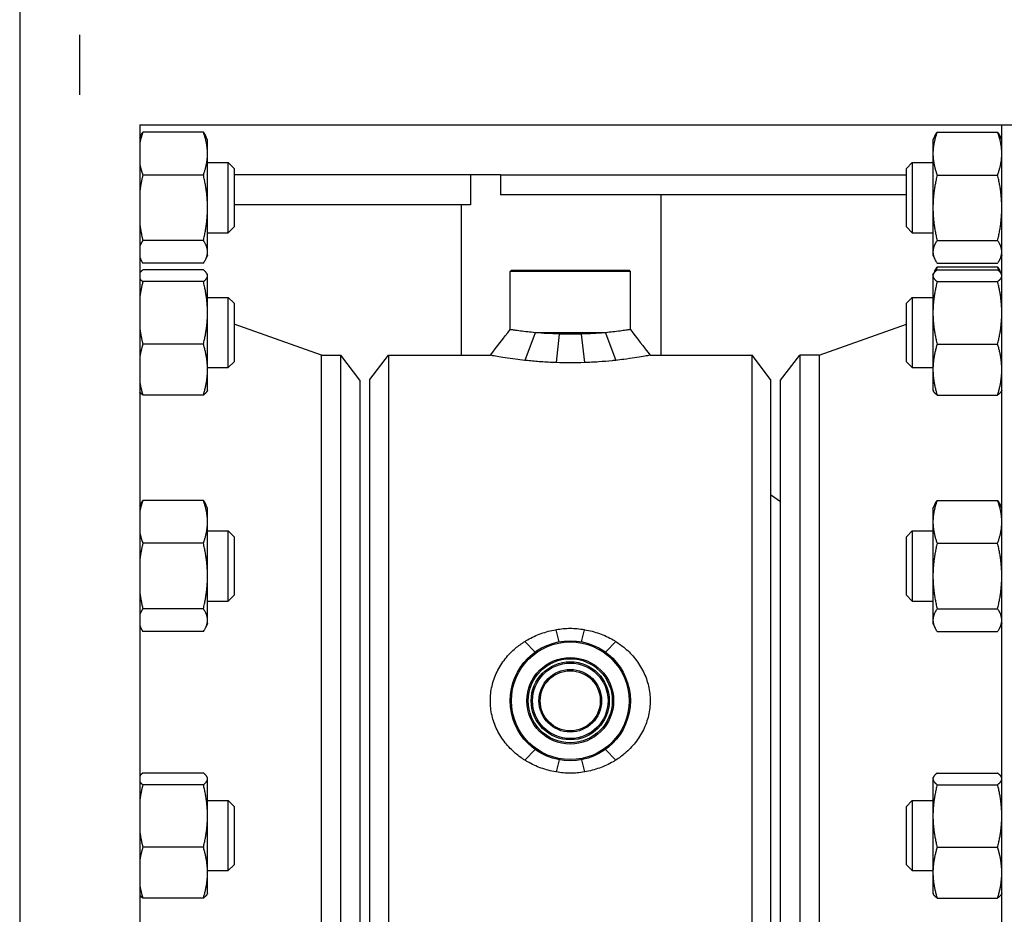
# Model space of a CAD drawing. Header units: inches. Extents: x 5 to 1128, y -85 to 748.
# Tile 591 of 656: x 913 to 925, y 342 to 353. Entities that reach past the tile are written whole.
import ezdxf

# ---------------------------------------------------------------- set-up
doc = ezdxf.new("R2010")
doc.units = ezdxf.units.IN
doc.header["$LTSCALE"] = 32
doc.header["$MEASUREMENT"] = 0
doc.layers.add('Visible (ANSI)', color=7, linetype='Continuous', lineweight=30)

msp = doc.modelspace()

# ---------------------------------------------------------------- linework, layer by layer
at = {"layer": 'Visible (ANSI)'}
for p, q in [((912.55578, 369.35867), (912.55578, 333.60867)), ((913.30578, 352.48367), (913.30578, 353.23367)), ((914.05578, 352.10867), (914.05578, 333.60867)), ((914.05578, 352.10867), (948.55578, 352.10867)), ((914.84792, 352.01712), (914.09265, 352.01712)), ((924.00365, 352.01712), (924.75892, 352.01712)), ((924.81078, 337.60867), (924.81078, 352.10867)), ((914.05578, 351.95085), (914.06213, 351.96447)), ((914.89978, 351.91869), (914.87843, 351.96447)), ((914.89978, 351.74988), (914.89978, 351.91869)), ((923.95178, 351.91869), (923.97313, 351.96447)), ((923.95178, 351.91869), (923.95178, 351.74988)), ((924.81078, 351.91869), (924.78943, 351.96447)), ((914.89978, 351.07392), (914.89978, 351.74988)), ((914.89978, 351.63719), (915.15787, 351.63719)), ((915.15787, 350.76219), (915.15787, 351.63719)), ((915.23078, 351.56427), (915.15787, 351.63719)), ((923.62078, 351.56427), (923.6937, 351.63719)), ((923.6937, 351.63719), (923.6937, 350.76219)), ((923.6937, 351.63719), (923.95178, 351.63719)), ((923.95178, 351.74988), (923.95178, 351.07392)), ((915.23078, 351.56427), (915.23078, 350.8351)), ((923.62078, 350.8351), (923.62078, 351.56427)), ((914.84792, 351.48264), (914.09265, 351.48264)), ((918.18078, 351.48367), (915.23078, 351.48367)), ((918.55578, 351.48367), (918.18078, 351.48367)), ((918.18078, 351.48367), (918.18078, 351.10867)), ((918.55578, 351.48367), (918.55578, 351.23367)), ((918.55578, 351.48367), (923.62078, 351.48367)), ((924.00365, 351.48264), (924.75892, 351.48264)), ((923.62078, 351.23367), (918.55578, 351.23367)), ((920.55578, 351.23367), (920.55578, 349.23367)), ((914.89978, 350.52373), (914.89978, 351.07392)), ((918.18078, 351.10867), (915.23078, 351.10867)), ((918.06578, 351.10867), (918.06578, 349.23367)), ((923.95178, 351.07392), (923.95178, 350.52373)), ((915.23078, 350.8351), (915.15787, 350.76219)), ((923.62078, 350.8351), (923.6937, 350.76219)), ((914.84792, 350.66521), (914.09265, 350.66521)), ((914.89978, 350.76219), (915.15787, 350.76219)), ((923.6937, 350.76219), (923.95178, 350.76219)), ((924.00365, 350.66521), (924.75892, 350.66521)), ((914.05578, 350.44852), (914.06213, 350.4349)), ((914.89978, 350.48069), (914.87843, 350.4349)), ((914.89978, 350.48069), (914.89978, 350.52373)), ((923.95178, 350.52373), (923.95178, 350.48069)), ((923.95178, 350.48069), (923.97313, 350.4349)), ((924.81078, 350.48069), (924.78943, 350.4349)), ((914.84792, 350.38226), (914.09265, 350.38226)), ((914.84792, 350.29789), (914.09265, 350.29789)), ((918.69141, 350.29617), (918.67578, 350.28054)), ((918.69141, 350.29617), (920.16016, 350.29617)), ((920.16016, 350.29617), (920.17578, 350.28054)), ((923.95703, 350.24762), (923.97313, 350.28215)), ((924.00365, 350.38226), (924.75892, 350.38226)), ((924.00365, 350.33479), (924.75892, 350.33479)), ((924.00365, 350.29789), (924.75892, 350.29789)), ((924.80544, 350.24782), (924.78943, 350.28215)), ((914.89978, 350.23636), (914.89453, 350.24762)), ((914.89978, 350.22528), (914.89978, 350.23636)), ((914.89978, 349.76241), (914.89978, 350.22528)), ((920.17578, 350.28054), (918.67578, 350.28054)), ((918.67578, 349.55491), (918.67578, 350.28054)), ((920.17578, 349.55491), (920.17578, 350.28054)), ((923.95178, 350.23636), (923.95703, 350.24762)), ((923.95178, 350.23636), (923.95178, 350.22528)), ((923.95178, 350.22528), (923.95178, 349.76241)), ((924.81078, 350.23636), (924.80553, 350.24762)), ((914.84792, 350.15267), (914.09265, 350.15267)), ((924.00365, 350.15267), (924.75892, 350.15267)), ((914.89978, 349.95486), (915.15787, 349.95486)), ((915.15787, 349.07986), (915.15787, 349.95486)), ((915.23078, 349.88195), (915.15787, 349.95486)), ((923.62078, 349.88195), (923.6937, 349.95486)), ((923.6937, 349.95486), (923.6937, 349.07986)), ((923.6937, 349.95486), (923.95178, 349.95486)), ((915.23078, 349.88195), (915.23078, 349.15278)), ((923.62078, 349.15278), (923.62078, 349.88195)), ((914.89978, 349.05449), (914.89978, 349.76241)), ((923.95178, 349.76241), (923.95178, 349.05449)), ((916.32078, 349.23617), (915.23078, 349.62341)), ((922.53078, 349.23617), (923.62078, 349.62341)), ((918.98595, 349.51492), (918.85854, 349.16957)), ((919.86561, 349.51492), (918.98595, 349.51492)), ((919.28945, 349.49851), (919.2481, 349.14141)), ((919.56212, 349.49851), (919.60347, 349.14141)), ((919.86561, 349.51492), (919.99303, 349.16957)), ((914.84792, 349.37214), (914.09265, 349.37214)), ((924.00365, 349.37214), (924.75892, 349.37214)), ((916.32078, 340.60617), (916.32078, 349.23617)), ((916.32078, 349.23617), (916.56099, 349.23617)), ((916.56099, 340.60617), (916.56099, 349.23617)), ((916.80078, 348.92367), (916.56099, 349.23617)), ((916.92578, 348.93167), (917.15752, 349.23367)), ((917.15752, 349.23367), (917.15752, 340.60867)), ((917.15752, 349.23367), (918.42865, 349.23367)), ((920.42291, 349.23367), (921.69405, 349.23367)), ((921.69405, 340.60867), (921.69405, 349.23367)), ((921.92578, 348.93167), (921.69405, 349.23367)), ((922.05078, 348.92367), (922.29057, 349.23617)), ((922.29057, 349.23617), (922.29057, 340.60617)), ((922.53078, 349.23617), (922.29057, 349.23617)), ((922.53078, 349.23617), (922.53078, 340.60617)), ((914.89978, 349.07986), (915.15787, 349.07986)), ((914.89978, 348.79836), (914.89978, 349.05449)), ((915.23078, 349.15278), (915.15787, 349.07986)), ((923.62078, 349.15278), (923.6937, 349.07986)), ((923.6937, 349.07986), (923.95178, 349.07986)), ((923.95178, 349.05449), (923.95178, 348.79836)), ((916.92578, 340.91067), (916.92578, 348.93167)), ((921.92578, 348.93167), (921.92578, 340.91067)), ((916.80078, 348.92367), (916.80078, 340.91867)), ((922.05078, 340.91867), (922.05078, 348.92367)), ((914.84792, 348.73684), (914.09265, 348.73684)), ((914.89978, 348.79836), (914.89453, 348.78711)), ((923.95178, 348.79836), (923.95703, 348.78711)), ((924.00365, 348.73684), (924.75892, 348.73684)), ((924.81078, 348.79836), (924.80553, 348.78711)), ((921.92578, 347.49704), (922.05078, 347.40702)), ((914.05578, 347.35466), (914.06213, 347.36828)), ((914.84792, 347.42092), (914.09265, 347.42092)), ((914.89978, 347.32249), (914.87843, 347.36828)), ((923.95178, 347.32249), (923.97313, 347.36828)), ((924.00365, 347.42092), (924.75892, 347.42092)), ((924.81078, 347.32249), (924.78943, 347.36828)), ((914.89978, 347.15368), (914.89978, 347.32249)), ((923.95178, 347.32249), (923.95178, 347.15368)), ((914.89978, 346.47773), (914.89978, 347.15368)), ((923.95178, 347.15368), (923.95178, 346.47773)), ((914.89978, 347.04099), (915.15787, 347.04099)), ((915.15787, 346.16599), (915.15787, 347.04099)), ((915.23078, 346.96808), (915.15787, 347.04099)), ((915.23078, 346.96808), (915.23078, 346.23891)), ((923.62078, 346.96808), (923.6937, 347.04099)), ((923.62078, 346.23891), (923.62078, 346.96808)), ((923.6937, 347.04099), (923.6937, 346.16599)), ((923.6937, 347.04099), (923.95178, 347.04099)), ((914.84792, 346.88644), (914.09265, 346.88644)), ((924.00365, 346.88644), (924.75892, 346.88644)), ((914.89978, 345.92754), (914.89978, 346.47773)), ((923.95178, 346.47773), (923.95178, 345.92754)), ((915.23078, 346.23891), (915.15787, 346.16599)), ((923.62078, 346.23891), (923.6937, 346.16599)), ((914.89978, 346.16599), (915.15787, 346.16599)), ((923.6937, 346.16599), (923.95178, 346.16599)), ((914.84792, 346.06901), (914.09265, 346.06901)), ((924.00365, 346.06901), (924.75892, 346.06901)), ((914.89978, 345.88449), (914.87843, 345.83871)), ((914.89978, 345.88449), (914.89978, 345.92754)), ((923.95178, 345.92754), (923.95178, 345.88449)), ((923.95178, 345.88449), (923.97313, 345.83871)), ((924.81078, 345.88449), (924.78943, 345.83871)), ((914.05578, 345.85233), (914.06213, 345.83871)), ((914.84792, 345.78606), (914.09265, 345.78606)), ((919.28557, 345.65795), (919.2481, 345.80842)), ((919.566, 345.65795), (919.60347, 345.80842)), ((924.00365, 345.78606), (924.75892, 345.78606)), ((918.98595, 345.52867), (918.85882, 345.66214)), ((919.86561, 345.52867), (919.99274, 345.66214)), ((918.98595, 344.31367), (918.85854, 344.18038)), ((919.86561, 344.31367), (919.99303, 344.18038)), ((919.28548, 344.18441), (919.2481, 344.03392)), ((919.56608, 344.18441), (919.60347, 344.03392)), ((914.84792, 344.01937), (914.09265, 344.01937)), ((924.00365, 344.01937), (924.75892, 344.01937)), ((914.89978, 343.95785), (914.89453, 343.9691)), ((914.89978, 343.94676), (914.89978, 343.95785)), ((914.89978, 343.48389), (914.89978, 343.94676)), ((923.95178, 343.95785), (923.95703, 343.9691)), ((923.95178, 343.95785), (923.95178, 343.94676)), ((923.95178, 343.94676), (923.95178, 343.48389)), ((924.81078, 343.95785), (924.80553, 343.9691)), ((914.84792, 343.87415), (914.09265, 343.87415)), ((924.00365, 343.87415), (924.75892, 343.87415)), ((914.89978, 343.67635), (915.15787, 343.67635)), ((915.15787, 342.80135), (915.15787, 343.67635)), ((915.23078, 343.60343), (915.15787, 343.67635)), ((923.62078, 343.60343), (923.6937, 343.67635)), ((923.6937, 343.67635), (923.6937, 342.80135)), ((923.6937, 343.67635), (923.95178, 343.67635)), ((915.23078, 343.60343), (915.23078, 342.87426)), ((923.62078, 342.87426), (923.62078, 343.60343)), ((914.89978, 342.77597), (914.89978, 343.48389)), ((923.95178, 343.48389), (923.95178, 342.77597)), ((914.84792, 343.09363), (914.09265, 343.09363)), ((924.00365, 343.09363), (924.75892, 343.09363)), ((914.89978, 342.80135), (915.15787, 342.80135)), ((915.23078, 342.87426), (915.15787, 342.80135)), ((923.62078, 342.87426), (923.6937, 342.80135)), ((923.6937, 342.80135), (923.95178, 342.80135)), ((914.89978, 342.51985), (914.89978, 342.77597)), ((923.95178, 342.77597), (923.95178, 342.51985)), ((914.84792, 342.45832), (914.09265, 342.45832)), ((914.89978, 342.51985), (914.89453, 342.50859)), ((923.95178, 342.51985), (923.95703, 342.50859)), ((924.00365, 342.45832), (924.75892, 342.45832)), ((924.81078, 342.51985), (924.80553, 342.50859))]:
    msp.add_line(p, q, dxfattribs=at)
for radius in [0.75, 0.73438, 0.54063, 0.52432, 0.48748, 0.47117, 0.39063, 0.375]:
    msp.add_circle((919.42578, 344.92117), radius, dxfattribs=at)
msp.add_arc((924.43578, 350.31091), 0.375, 350.315404, 0, dxfattribs=at)
for points, weights in [([(914.09265, 352.01712), (914.06846, 351.95032), (914.05578, 351.88988)], [1, 1.01735239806, 1.0188382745]), ([(914.06213, 351.96447), (914.0739, 351.98972), (914.09265, 352.01712)], [1.01733426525, 1.01339325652, 1]), ([(914.89978, 351.74988), (914.89978, 351.8739), (914.84792, 352.01712)], [1, 1.0379548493, 1]), ([(914.84792, 352.01712), (914.86666, 351.98972), (914.87843, 351.96447)], [1, 1.01339325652, 1.01733426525]), ([(924.00365, 352.01712), (923.95178, 351.8739), (923.95178, 351.74988)], [1, 1.0379548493, 1]), ([(923.97313, 351.96447), (923.9849, 351.98972), (924.00365, 352.01712)], [1.01733426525, 1.01339325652, 1]), ([(924.75892, 352.01712), (924.77766, 351.98972), (924.78943, 351.96447)], [1, 1.01339325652, 1.01733426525]), ([(924.81078, 351.74988), (924.81078, 351.8739), (924.75892, 352.01712)], [1, 1.0379548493, 1]), ([(914.84792, 351.48264), (914.89978, 351.62585), (914.89978, 351.74988)], [1, 1.0379548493, 1]), ([(923.95178, 351.74988), (923.95178, 351.62585), (924.00365, 351.48264)], [1, 1.0379548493, 1]), ([(924.75892, 351.48264), (924.81078, 351.62585), (924.81078, 351.74988)], [1, 1.0379548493, 1]), ([(914.05578, 351.60988), (914.06846, 351.54944), (914.09265, 351.48264)], [1.0188382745, 1.01735239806, 1]), ([(914.09265, 351.48264), (914.06846, 351.38047), (914.05578, 351.28804)], [1, 1.01735239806, 1.0188382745]), ([(914.89978, 351.07392), (914.89978, 351.26361), (914.84792, 351.48264)], [1, 1.0379548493, 1]), ([(924.00365, 351.48264), (923.95178, 351.26361), (923.95178, 351.07392)], [1, 1.0379548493, 1]), ([(924.81078, 351.07392), (924.81078, 351.26361), (924.75892, 351.48264)], [1, 1.0379548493, 1]), ([(914.84792, 350.66521), (914.89978, 350.88424), (914.89978, 351.07392)], [1, 1.0379548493, 1]), ([(923.95178, 351.07392), (923.95178, 350.88424), (924.00365, 350.66521)], [1, 1.0379548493, 1]), ([(924.75892, 350.66521), (924.81078, 350.88424), (924.81078, 351.07392)], [1, 1.0379548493, 1]), ([(914.05578, 350.85981), (914.06846, 350.76737), (914.09265, 350.66521)], [1.0188382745, 1.01735239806, 1]), ([(914.09265, 350.66521), (914.06846, 350.62984), (914.05578, 350.59785)], [1, 1.01735239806, 1.0188382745]), ([(914.89978, 350.52373), (914.89978, 350.58939), (914.84792, 350.66521)], [1, 1.0379548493, 1]), ([(924.00365, 350.66521), (923.95178, 350.58939), (923.95178, 350.52373)], [1, 1.0379548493, 1]), ([(924.81078, 350.52373), (924.81078, 350.58939), (924.75892, 350.66521)], [1, 1.0379548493, 1]), ([(914.05578, 350.44962), (914.06846, 350.41762), (914.09265, 350.38226)], [1.0188382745, 1.01735239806, 1]), ([(914.84792, 350.38226), (914.89978, 350.45807), (914.89978, 350.52373)], [1, 1.0379548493, 1]), ([(923.95178, 350.52373), (923.95178, 350.45807), (924.00365, 350.38226)], [1, 1.0379548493, 1]), ([(924.75892, 350.38226), (924.81078, 350.45807), (924.81078, 350.52373)], [1, 1.0379548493, 1]), ([(914.09265, 350.29789), (914.06846, 350.27974), (914.05578, 350.26332)], [1, 1.01735239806, 1.0188382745]), ([(914.89978, 350.22528), (914.89978, 350.25898), (914.84792, 350.29789)], [1, 1.0379548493, 1]), ([(924.00365, 350.29789), (923.95178, 350.25898), (923.95178, 350.22528)], [1, 1.0379548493, 1]), ([(923.97313, 350.28215), (923.9849, 350.30739), (924.00365, 350.33479)], [1.01733426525, 1.01339325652, 1]), ([(924.00365, 350.33479), (923.99427, 350.30889), (923.98667, 350.28412)], [1, 1.00665836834, 1.01098059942]), ([(924.7759, 350.28412), (924.7683, 350.30889), (924.75892, 350.33479)], [1.01098059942, 1.00665836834, 1]), ([(924.75892, 350.33479), (924.77766, 350.30739), (924.78943, 350.28215)], [1, 1.01339325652, 1.01733426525]), ([(924.81078, 350.22528), (924.81078, 350.25898), (924.75892, 350.29789)], [1, 1.0379548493, 1]), ([(914.05578, 350.18724), (914.06846, 350.17082), (914.09265, 350.15267)], [1.0188382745, 1.01735239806, 1]), ([(914.84792, 350.15267), (914.89978, 350.19158), (914.89978, 350.22528)], [1, 1.0379548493, 1]), ([(923.95178, 350.22528), (923.95178, 350.19158), (924.00365, 350.15267)], [1, 1.0379548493, 1]), ([(924.75892, 350.15267), (924.81078, 350.19158), (924.81078, 350.22528)], [1, 1.0379548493, 1]), ([(914.09265, 350.15267), (914.06846, 350.05512), (914.05578, 349.96685)], [1, 1.01735239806, 1.0188382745]), ([(914.89978, 349.76241), (914.89978, 349.94353), (914.84792, 350.15267)], [1, 1.0379548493, 1]), ([(924.00365, 350.15267), (923.95178, 349.94353), (923.95178, 349.76241)], [1, 1.0379548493, 1]), ([(924.81078, 349.76241), (924.81078, 349.94353), (924.75892, 350.15267)], [1, 1.0379548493, 1]), ([(914.84792, 349.37214), (914.89978, 349.58128), (914.89978, 349.76241)], [1, 1.0379548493, 1]), ([(923.95178, 349.76241), (923.95178, 349.58128), (924.00365, 349.37214)], [1, 1.0379548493, 1]), ([(924.75892, 349.37214), (924.81078, 349.58128), (924.81078, 349.76241)], [1, 1.0379548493, 1]), ([(914.05578, 349.55796), (914.06846, 349.4697), (914.09265, 349.37214)], [1.0188382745, 1.01735239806, 1]), ([(914.09265, 349.37214), (914.06846, 349.29274), (914.05578, 349.2209)], [1, 1.01735239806, 1.0188382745]), ([(914.89978, 349.05449), (914.89978, 349.20191), (914.84792, 349.37214)], [1, 1.0379548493, 1]), ([(924.00365, 349.37214), (923.95178, 349.20191), (923.95178, 349.05449)], [1, 1.0379548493, 1]), ([(924.81078, 349.05449), (924.81078, 349.20191), (924.75892, 349.37214)], [1, 1.0379548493, 1]), ([(914.84792, 348.73684), (914.89978, 348.90707), (914.89978, 349.05449)], [1, 1.0379548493, 1]), ([(923.95178, 349.05449), (923.95178, 348.90707), (924.00365, 348.73684)], [1, 1.0379548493, 1]), ([(924.75892, 348.73684), (924.81078, 348.90707), (924.81078, 349.05449)], [1, 1.0379548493, 1]), ([(914.05578, 348.88808), (914.06846, 348.81624), (914.09265, 348.73684)], [1.0188382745, 1.01735239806, 1]), ([(914.09265, 348.73684), (914.06846, 348.75499), (914.05578, 348.77141)], [1, 1.01735239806, 1.0188382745]), ([(914.89453, 348.78711), (914.88356, 348.76358), (914.84792, 348.73684)], [1.01653872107, 1.02578038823, 1]), ([(924.00365, 348.73684), (923.968, 348.76358), (923.95703, 348.78711)], [1, 1.02578038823, 1.01653872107]), ([(924.80553, 348.78711), (924.79456, 348.76358), (924.75892, 348.73684)], [1.01653872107, 1.02578038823, 1]), ([(914.09265, 347.42092), (914.06846, 347.35412), (914.05578, 347.29368)], [1, 1.01735239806, 1.0188382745]), ([(914.06213, 347.36828), (914.0739, 347.39352), (914.09265, 347.42092)], [1.01733426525, 1.01339325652, 1]), ([(914.89978, 347.15368), (914.89978, 347.27771), (914.84792, 347.42092)], [1, 1.0379548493, 1]), ([(914.84792, 347.42092), (914.86666, 347.39352), (914.87843, 347.36828)], [1, 1.01339325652, 1.01733426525]), ([(924.00365, 347.42092), (923.95178, 347.27771), (923.95178, 347.15368)], [1, 1.0379548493, 1]), ([(923.97313, 347.36828), (923.9849, 347.39352), (924.00365, 347.42092)], [1.01733426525, 1.01339325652, 1]), ([(924.75892, 347.42092), (924.77766, 347.39352), (924.78943, 347.36828)], [1, 1.01339325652, 1.01733426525]), ([(924.81078, 347.15368), (924.81078, 347.27771), (924.75892, 347.42092)], [1, 1.0379548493, 1]), ([(914.84792, 346.88644), (914.89978, 347.02966), (914.89978, 347.15368)], [1, 1.0379548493, 1]), ([(923.95178, 347.15368), (923.95178, 347.02966), (924.00365, 346.88644)], [1, 1.0379548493, 1]), ([(924.75892, 346.88644), (924.81078, 347.02966), (924.81078, 347.15368)], [1, 1.0379548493, 1]), ([(914.05578, 347.01368), (914.06846, 346.95325), (914.09265, 346.88644)], [1.0188382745, 1.01735239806, 1]), ([(914.09265, 346.88644), (914.06846, 346.78428), (914.05578, 346.69184)], [1, 1.01735239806, 1.0188382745]), ([(914.89978, 346.47773), (914.89978, 346.66741), (914.84792, 346.88644)], [1, 1.0379548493, 1]), ([(924.00365, 346.88644), (923.95178, 346.66741), (923.95178, 346.47773)], [1, 1.0379548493, 1]), ([(924.81078, 346.47773), (924.81078, 346.66741), (924.75892, 346.88644)], [1, 1.0379548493, 1]), ([(914.84792, 346.06901), (914.89978, 346.28804), (914.89978, 346.47773)], [1, 1.0379548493, 1]), ([(923.95178, 346.47773), (923.95178, 346.28804), (924.00365, 346.06901)], [1, 1.0379548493, 1]), ([(924.75892, 346.06901), (924.81078, 346.28804), (924.81078, 346.47773)], [1, 1.0379548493, 1]), ([(914.05578, 346.26362), (914.06846, 346.17118), (914.09265, 346.06901)], [1.0188382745, 1.01735239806, 1]), ([(914.09265, 346.06901), (914.06846, 346.03365), (914.05578, 346.00165)], [1, 1.01735239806, 1.0188382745]), ([(914.89978, 345.92754), (914.89978, 345.9932), (914.84792, 346.06901)], [1, 1.0379548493, 1]), ([(924.00365, 346.06901), (923.95178, 345.9932), (923.95178, 345.92754)], [1, 1.0379548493, 1]), ([(924.81078, 345.92754), (924.81078, 345.9932), (924.75892, 346.06901)], [1, 1.0379548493, 1]), ([(914.84792, 345.78606), (914.89978, 345.86188), (914.89978, 345.92754)], [1, 1.0379548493, 1]), ([(923.95178, 345.92754), (923.95178, 345.86188), (924.00365, 345.78606)], [1, 1.0379548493, 1]), ([(924.75892, 345.78606), (924.81078, 345.86188), (924.81078, 345.92754)], [1, 1.0379548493, 1]), ([(914.05578, 345.85342), (914.06846, 345.82143), (914.09265, 345.78606)], [1.0188382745, 1.01735239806, 1]), ([(914.09265, 344.01937), (914.06846, 344.00122), (914.05578, 343.9848)], [1, 1.01735239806, 1.0188382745]), ([(914.89978, 343.94676), (914.89978, 343.98046), (914.84792, 344.01937)], [1, 1.0379548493, 1]), ([(924.00365, 344.01937), (923.95178, 343.98046), (923.95178, 343.94676)], [1, 1.0379548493, 1]), ([(924.81078, 343.94676), (924.81078, 343.98046), (924.75892, 344.01937)], [1, 1.0379548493, 1]), ([(914.05578, 343.90872), (914.06846, 343.8923), (914.09265, 343.87415)], [1.0188382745, 1.01735239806, 1]), ([(914.84792, 343.87415), (914.89978, 343.91306), (914.89978, 343.94676)], [1, 1.0379548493, 1]), ([(923.95178, 343.94676), (923.95178, 343.91306), (924.00365, 343.87415)], [1, 1.0379548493, 1]), ([(924.75892, 343.87415), (924.81078, 343.91306), (924.81078, 343.94676)], [1, 1.0379548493, 1]), ([(914.09265, 343.87415), (914.06846, 343.7766), (914.05578, 343.68834)], [1, 1.01735239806, 1.0188382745]), ([(914.89978, 343.48389), (914.89978, 343.66501), (914.84792, 343.87415)], [1, 1.0379548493, 1]), ([(924.00365, 343.87415), (923.95178, 343.66501), (923.95178, 343.48389)], [1, 1.0379548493, 1]), ([(924.81078, 343.48389), (924.81078, 343.66501), (924.75892, 343.87415)], [1, 1.0379548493, 1]), ([(914.84792, 343.09363), (914.89978, 343.30277), (914.89978, 343.48389)], [1, 1.0379548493, 1]), ([(923.95178, 343.48389), (923.95178, 343.30277), (924.00365, 343.09363)], [1, 1.0379548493, 1]), ([(924.75892, 343.09363), (924.81078, 343.30277), (924.81078, 343.48389)], [1, 1.0379548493, 1]), ([(914.05578, 343.27944), (914.06846, 343.19118), (914.09265, 343.09363)], [1.0188382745, 1.01735239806, 1]), ([(914.09265, 343.09363), (914.06846, 343.01422), (914.05578, 342.94238)], [1, 1.01735239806, 1.0188382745]), ([(914.89978, 342.77597), (914.89978, 342.9234), (914.84792, 343.09363)], [1, 1.0379548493, 1]), ([(924.00365, 343.09363), (923.95178, 342.9234), (923.95178, 342.77597)], [1, 1.0379548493, 1]), ([(924.81078, 342.77597), (924.81078, 342.9234), (924.75892, 343.09363)], [1, 1.0379548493, 1]), ([(914.84792, 342.45832), (914.89978, 342.62855), (914.89978, 342.77597)], [1, 1.0379548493, 1]), ([(923.95178, 342.77597), (923.95178, 342.62855), (924.00365, 342.45832)], [1, 1.0379548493, 1]), ([(924.75892, 342.45832), (924.81078, 342.62855), (924.81078, 342.77597)], [1, 1.0379548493, 1]), ([(914.05578, 342.60956), (914.06846, 342.53772), (914.09265, 342.45832)], [1.0188382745, 1.01735239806, 1]), ([(914.09265, 342.45832), (914.06846, 342.47647), (914.05578, 342.49289)], [1, 1.01735239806, 1.0188382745]), ([(914.89453, 342.50859), (914.88356, 342.48506), (914.84792, 342.45832)], [1.01653872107, 1.02578038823, 1]), ([(924.00365, 342.45832), (923.968, 342.48506), (923.95703, 342.50859)], [1, 1.02578038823, 1.01653872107]), ([(924.80553, 342.50859), (924.79456, 342.48506), (924.75892, 342.45832)], [1.01653872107, 1.02578038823, 1])]:
    msp.add_rational_spline(points, weights, degree=2, dxfattribs=at)
for points in [[(918.42865, 349.23367), (918.51102, 349.34076), (918.59342, 349.44782), (918.67578, 349.55491)], [(920.17578, 349.55491), (920.25815, 349.44782), (920.34055, 349.34076), (920.42291, 349.23367)]]:
    msp.add_open_spline(points, degree=3, dxfattribs=at)
for points, knots in [([(918.98595, 349.51492), (918.95321, 349.51805), (918.92287, 349.52131), (918.86221, 349.5283), (918.83099, 349.53226), (918.77595, 349.53968), (918.75212, 349.54313), (918.71382, 349.54887), (918.69933, 349.55115), (918.68031, 349.55417), (918.67578, 349.55491), (918.67578, 349.55491)], [1.14151861, 1.14151861, 1.14151861, 1.14151861, 1.43791453, 1.43791453, 1.79738463, 1.79738463, 2.15685474, 2.15685474, 2.51632484, 2.51632484, 2.87579495, 2.87579495, 2.87579495, 2.87579495]), ([(920.17578, 349.55491), (920.17578, 349.55491), (920.17126, 349.55417), (920.15224, 349.55115), (920.13775, 349.54887), (920.09945, 349.54313), (920.07562, 349.53968), (920.02057, 349.53226), (919.98936, 349.5283), (919.9287, 349.52131), (919.89836, 349.51805), (919.86561, 349.51492)], [8.62738484, 8.62738484, 8.62738484, 8.62738484, 8.98685495, 8.98685495, 9.34632505, 9.34632505, 9.70579515, 9.70579515, 10.06526526, 10.06526526, 10.36166118, 10.36166118, 10.36166118, 10.36166118]), ([(919.28945, 349.49851), (919.28629, 349.49859), (919.28313, 349.49867), (919.2308, 349.50011), (919.18166, 349.50216), (919.0868, 349.50735), (919.04102, 349.5105), (918.99417, 349.51425), (918.99005, 349.51458), (918.98595, 349.51492)], [6.174962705, 6.174962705, 6.174962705, 6.174962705, 6.198184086, 6.198184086, 6.559650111, 6.559650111, 6.921116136, 6.921116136, 6.956288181, 6.956288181, 6.956288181, 6.956288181]), ([(919.56212, 349.49851), (919.51608, 349.49733), (919.47013, 349.49676), (919.38139, 349.49676), (919.33546, 349.49733), (919.28945, 349.49851)], [5.498762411, 5.498762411, 5.498762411, 5.498762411, 5.836718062, 5.836718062, 6.174962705, 6.174962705, 6.174962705, 6.174962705]), ([(919.86561, 349.51492), (919.8591, 349.51438), (919.85251, 349.51385), (919.80371, 349.51001), (919.75861, 349.50697), (919.66529, 349.50195), (919.61703, 349.49998), (919.56655, 349.49862), (919.56434, 349.49856), (919.56212, 349.49851)], [4.71804691, 4.71804691, 4.71804691, 4.71804691, 4.774029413, 4.774029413, 5.128258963, 5.128258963, 5.482488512, 5.482488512, 5.498762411, 5.498762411, 5.498762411, 5.498762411]), ([(918.85854, 349.16957), (918.81733, 349.17408), (918.77866, 349.17879), (918.69731, 349.18945), (918.65354, 349.19579), (918.57542, 349.20787), (918.54107, 349.2136), (918.48534, 349.22324), (918.4639, 349.22714), (918.43555, 349.23236), (918.42865, 349.23367), (918.42865, 349.23367)], [8.73925705, 8.73925705, 8.73925705, 8.73925705, 9.09596473, 9.09596473, 9.5572129, 9.5572129, 10.01846107, 10.01846107, 10.47970924, 10.47970924, 10.94095741, 10.94095741, 10.94095741, 10.94095741]), ([(920.42291, 349.23367), (920.42291, 349.23367), (920.41565, 349.23229), (920.38589, 349.22682), (920.36341, 349.22273), (920.30508, 349.21269), (920.26916, 349.20674), (920.18756, 349.19424), (920.14187, 349.18772), (920.06264, 349.17755), (920.02882, 349.17349), (919.99303, 349.16957)], [3.64734943, 3.64734943, 3.64734943, 3.64734943, 4.12072251, 4.12072251, 4.5940956, 4.5940956, 5.06746868, 5.06746868, 5.54084176, 5.54084176, 5.85142641, 5.85142641, 5.85142641, 5.85142641]), ([(919.2481, 349.14141), (919.24673, 349.14146), (919.24536, 349.14151), (919.18263, 349.14373), (919.12124, 349.14703), (919.00253, 349.15543), (918.94514, 349.16052), (918.88035, 349.16721), (918.86936, 349.16838), (918.85854, 349.16957)], [7.7349549, 7.7349549, 7.7349549, 7.7349549, 7.74501533, 7.74501533, 8.1953318, 8.1953318, 8.64564826, 8.64564826, 8.73925705, 8.73925705, 8.73925705, 8.73925705]), ([(919.60347, 349.14141), (919.60237, 349.14136), (919.60127, 349.14132), (919.54166, 349.13886), (919.48278, 349.13767), (919.42578, 349.13767), (919.36879, 349.13767), (919.30991, 349.13886), (919.2503, 349.14132), (919.2492, 349.14136), (919.2481, 349.14141)], [-0.442439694, -0.442439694, -0.442439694, -0.442439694, -0.434289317, -0.434289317, 0, 0, 0, 0.434289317, 0.434289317, 0.442439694, 0.442439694, 0.442439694, 0.442439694]), ([(919.99303, 349.16957), (919.97828, 349.16795), (919.96321, 349.16636), (919.89513, 349.15949), (919.83888, 349.15462), (919.72291, 349.14661), (919.66314, 349.14348), (919.60347, 349.14141)], [5.85142641, 5.85142641, 5.85142641, 5.85142641, 5.97930603, 5.97930603, 6.41777031, 6.41777031, 6.85494677, 6.85494677, 6.85494677, 6.85494677]), ([(918.85882, 345.66214), (918.86955, 345.66887), (918.88044, 345.67542), (918.94514, 345.7127), (919.00253, 345.7392), (919.12124, 345.78152), (919.18263, 345.79738), (919.24536, 345.80797), (919.24673, 345.8082), (919.2481, 345.80842)], [13.14129772, 13.14129772, 13.14129772, 13.14129772, 13.23408478, 13.23408478, 13.68440124, 13.68440124, 14.13471771, 14.13471771, 14.14477814, 14.14477814, 14.14477814, 14.14477814]), ([(919.2481, 345.80842), (919.2492, 345.80864), (919.2503, 345.80886), (919.30991, 345.82057), (919.36879, 345.82604), (919.48278, 345.82604), (919.54166, 345.82057), (919.60127, 345.80886), (919.60237, 345.80864), (919.60347, 345.80842)], [-7.390832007, -7.390832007, -7.390832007, -7.390832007, -7.382681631, -7.382681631, -6.948392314, -6.948392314, -6.514102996, -6.514102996, -6.50595262, -6.50595262, -6.50595262, -6.50595262]), ([(919.60347, 345.80842), (919.60484, 345.8082), (919.60621, 345.80797), (919.66894, 345.79738), (919.73033, 345.78152), (919.84904, 345.7392), (919.90643, 345.7127), (919.97112, 345.67542), (919.98202, 345.66887), (919.99274, 345.66214)], [0.44025603, 0.44025603, 0.44025603, 0.44025603, 0.45031646, 0.45031646, 0.90063293, 0.90063293, 1.35094939, 1.35094939, 1.44373646, 1.44373646, 1.44373646, 1.44373646]), ([(918.85854, 344.18038), (918.81733, 344.20627), (918.77866, 344.23472), (918.69731, 344.30394), (918.65354, 344.34869), (918.57542, 344.44756), (918.54107, 344.50169), (918.48534, 344.61595), (918.4639, 344.6762), (918.43555, 344.79854), (918.42865, 344.86064), (918.42865, 344.9817), (918.43555, 345.0438), (918.4639, 345.16614), (918.48534, 345.22639), (918.54107, 345.34064), (918.57542, 345.39478), (918.65354, 345.49365), (918.69731, 345.5384), (918.77874, 345.60769), (918.81751, 345.6362), (918.85882, 345.66214)], [8.73707527, 8.73707527, 8.73707527, 8.73707527, 9.09378295, 9.09378295, 9.55503112, 9.55503112, 10.01627929, 10.01627929, 10.47752746, 10.47752746, 10.93877563, 10.93877563, 11.4000238, 11.4000238, 11.86127197, 11.86127197, 12.32252014, 12.32252014, 12.78376831, 12.78376831, 13.14129772, 13.14129772, 13.14129772, 13.14129772]), ([(919.99274, 345.66214), (920.03405, 345.6362), (920.07283, 345.60769), (920.15425, 345.5384), (920.19803, 345.49365), (920.27615, 345.39478), (920.31049, 345.34064), (920.36622, 345.22639), (920.38766, 345.16614), (920.41601, 345.0438), (920.42291, 344.9817), (920.42291, 344.86064), (920.41601, 344.79854), (920.38766, 344.6762), (920.36622, 344.61595), (920.31049, 344.50169), (920.27615, 344.44756), (920.19803, 344.34869), (920.15425, 344.30394), (920.07291, 344.23472), (920.03423, 344.20627), (919.99303, 344.18038)], [1.44373646, 1.44373646, 1.44373646, 1.44373646, 1.80126586, 1.80126586, 2.26251403, 2.26251403, 2.7237622, 2.7237622, 3.18501037, 3.18501037, 3.64625854, 3.64625854, 4.10750671, 4.10750671, 4.56875488, 4.56875488, 5.03000306, 5.03000306, 5.49125123, 5.49125123, 5.8479589, 5.8479589, 5.8479589, 5.8479589]), ([(919.2481, 344.03392), (919.24673, 344.03414), (919.24536, 344.03437), (919.18263, 344.04496), (919.12124, 344.06082), (919.00253, 344.10314), (918.94514, 344.12964), (918.88035, 344.16697), (918.86936, 344.17359), (918.85854, 344.18038)], [7.73277312, 7.73277312, 7.73277312, 7.73277312, 7.74283355, 7.74283355, 8.19315002, 8.19315002, 8.64346648, 8.64346648, 8.73707527, 8.73707527, 8.73707527, 8.73707527]), ([(919.99303, 344.18038), (919.98221, 344.17359), (919.97122, 344.16697), (919.90643, 344.12964), (919.84904, 344.10314), (919.73033, 344.06082), (919.66894, 344.04496), (919.60621, 344.03437), (919.60484, 344.03414), (919.60347, 344.03392)], [5.8479589, 5.8479589, 5.8479589, 5.8479589, 5.94156769, 5.94156769, 6.39188416, 6.39188416, 6.84220062, 6.84220062, 6.85226105, 6.85226105, 6.85226105, 6.85226105]), ([(919.60347, 344.03392), (919.60237, 344.0337), (919.60127, 344.03348), (919.54166, 344.02177), (919.48278, 344.0163), (919.42578, 344.0163), (919.36879, 344.0163), (919.30991, 344.02177), (919.2503, 344.03348), (919.2492, 344.0337), (919.2481, 344.03392)], [-0.442439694, -0.442439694, -0.442439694, -0.442439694, -0.434289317, -0.434289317, 0, 0, 0, 0.434289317, 0.434289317, 0.442439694, 0.442439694, 0.442439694, 0.442439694])]:
    msp.add_open_spline(points, degree=3, knots=knots, dxfattribs=at)

doc.saveas('drawing.dxf')
